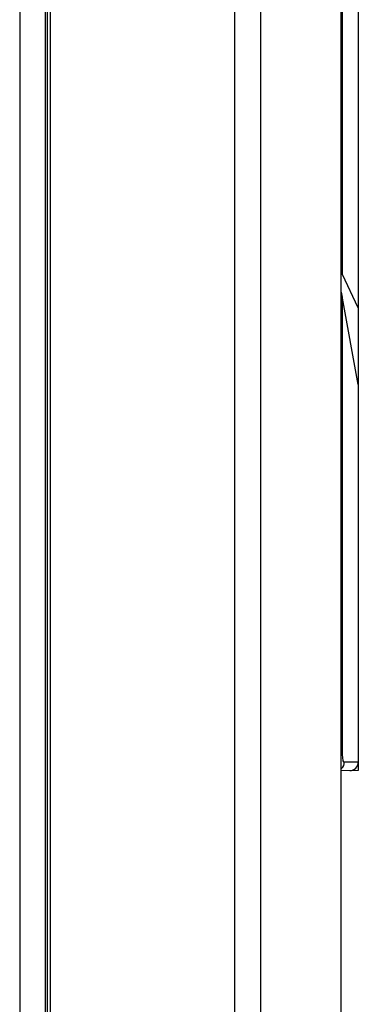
# Model space of a CAD drawing. Header units: millimetres. Extents: x 1117 to 38156, y -1945 to 7303.
# Tile 348 of 656: x 13919 to 13939, y 1279 to 1337. Entities that reach past the tile are written whole.
import ezdxf

# ---------------------------------------------------------------- set-up
doc = ezdxf.new("R2010")
doc.units = ezdxf.units.MM

msp = doc.modelspace()

# ---------------------------------------------------------------- linework, layer by layer
at = {"color": 7, "linetype": 'Continuous'}
for p, q in [((13921.108, 835.709), (13921.108, 1521.709)), ((13931.891, 835.709), (13931.891, 1521.709)), ((13933.412, 835.709), (13933.412, 1521.709)), ((13938.103, 835.709), (13938.103, 1521.709)), ((13920.808, 837.209), (13920.808, 1520.209)), ((13938.108, 837.409), (13938.108, 1520.009)), ((13919.308, 1519.509), (13919.308, 837.909)), ((13920.922, 1519.509), (13920.922, 837.909)), ((13938.19, 1321.668), (13938.19, 1361.819)), ((13939.108, 1343.927), (13939.108, 1292.654)), ((13939.108, 1319.713), (13938.19, 1321.668)), ((13939.108, 1315.239), (13938.19, 1320.294)), ((13938.19, 1293.629), (13938.19, 1320.294)), ((13938.108, 1293.629), (13938.19, 1293.629)), ((13939.108, 1293.145), (13938.29, 1293.131)), ((13939.108, 1292.654), (13938.108, 1292.636))]:
    msp.add_line(p, q, dxfattribs=at)
for centre, radius, start, end in [((13937.795, 1293.122), 0.493, 310.05368, 316.06863), ((13938.608, 1293.145), 0.5, 271, 0)]:
    msp.add_arc(centre, radius, start, end, dxfattribs=at)
for centre, major_axis, ratio, start_param, end_param in [((13937.7, 1321.577), (0.499, 0.059), 0.440207, 0.145009, 0.559624), ((13937.7, 1321.861), (-0.496, 1.657), 0.037209, -2.820582, -2.401014)]:
    msp.add_ellipse(centre, major_axis=major_axis, ratio=ratio, start_param=start_param, end_param=end_param, dxfattribs=at)
msp.add_open_spline([(13938.29, 1293.131), (13938.273, 1293.131), (13938.237, 1293.19), (13938.203, 1293.347), (13938.19, 1293.51), (13938.19, 1293.629)], degree=3, knots=[0, 0, 0, 0, 0.101346, 0.315436, 1, 1, 1, 1], dxfattribs=at)
msp.add_open_spline([(13938.15, 1292.781), (13938.237, 1292.871), (13938.29, 1293.005), (13938.29, 1293.131)], degree=3, dxfattribs=at)

doc.saveas('drawing.dxf')
